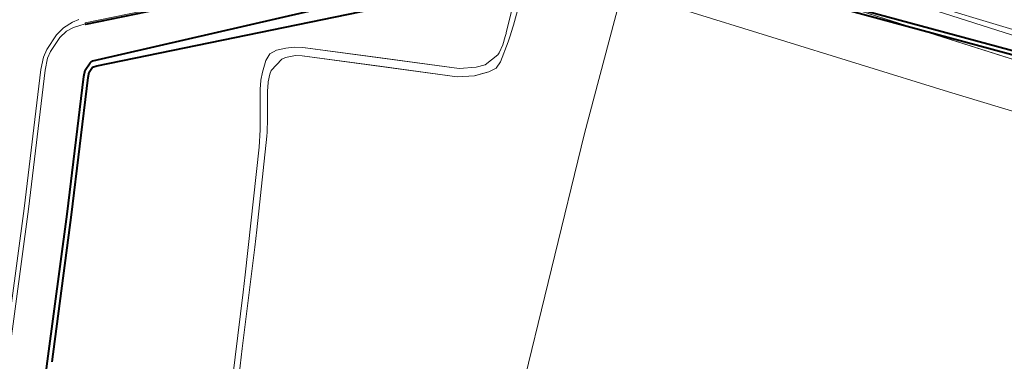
# Model space of a CAD drawing. Header units: metres. Extents: x 124576 to 133557, y 395865 to 402386.
# Tile 410 of 447: x 133074 to 133188, y 400702 to 400742. Entities that reach past the tile are written whole.
import ezdxf

# ---------------------------------------------------------------- set-up
doc = ezdxf.new("R2010")
doc.units = ezdxf.units.M
doc.header["$MEASUREMENT"] = 0
for name, color, linetype, lineweight, true_color in [('LG_AanduidingEisVoorzorgsmaatregel', 7, 'Continuous', 40, 0xf7284a), ('LG_Datatransport_Ziggo_BV', 3, 'Continuous', 13, 0x00ff00), ('LG_Gas_Hoge_Druk_Enexis_Netbeheer_BV', 7, 'Continuous', 13, 0xff9b00), ('LG_Hoog_Spanning', 1, 'Continuous', 13, 0xff0000), ('LG_Hoog_Spanning_Tennet_Tso', 1, 'Continuous', 13, 0xff0000), ('LG_Midden_Spanning_Enexis_Netbeheer_BV', 7, 'Continuous', 13, 0xd20000), ('LG_Riool_Vrij_Verval_Gemeente_Tilburg_Ruimtelijke_Uitvoering', 7, 'Continuous', 13, 0xca00a0)]:
    doc.layers.add(name, color=color, linetype=linetype, lineweight=lineweight, true_color=true_color)

msp = doc.modelspace()

# ---------------------------------------------------------------- linework, layer by layer
at = {"layer": 'LG_AanduidingEisVoorzorgsmaatregel', "flags": 128}
for points in [[(133078.03, 400702.27), (133080.27, 400719.19), (133080.27, 400719.19), (133082.17, 400734.99), (133082.3, 400735.6), (133082.67, 400736.15), (133083.17, 400736.32), (133145.15, 400749.07)], [(133062.18, 400582.8), (133077.53, 400702.34), (133079.77, 400719.25), (133079.77, 400719.25), (133081.68, 400735.08), (133081.83, 400735.8), (133082.4, 400736.65), (133082.5, 400736.74), (133082.72, 400736.89), (133132.4, 400748.34)], [(133166.48, 400744.06), (133281, 400713.08)], [(133166.59, 400743.51), (133281, 400712.56)]]:
    msp.add_lwpolyline(points, dxfattribs=at)
at = {"layer": 'LG_Datatransport_Ziggo_BV', "flags": 128}
for points in [[(132763.86, 400892.97), (132816.15, 400881.23), (132919.41, 400849.94), (132962.76, 400836.8), (133016.86, 400812.05), (133047.32, 400791.35), (133048.19, 400790.54), (133051.62, 400786.74), (133052.19, 400786.24), (133052.86, 400785.88), (133053.62, 400785.69), (133133.53, 400771.22), (133134.05, 400771.05), (133134.72, 400770.58), (133135.16, 400769.89), (133141.88, 400752.64), (133142.38, 400751.98), (133142.83, 400751.64), (133143.34, 400751.41), (133230.88, 400723.61), (133281, 400709.5)], [(132919.41, 400849.94), (132962.76, 400836.8), (133016.86, 400812.05), (133047.32, 400791.35), (133048.19, 400790.54), (133051.62, 400786.74), (133052.19, 400786.24), (133052.86, 400785.88), (133053.62, 400785.69), (133133.53, 400771.22), (133134.05, 400771.05), (133134.72, 400770.58), (133135.16, 400769.89), (133141.88, 400752.64), (133142.38, 400751.98), (133142.83, 400751.64), (133143.34, 400751.41), (133230.88, 400723.61), (133281, 400709.5)]]:
    msp.add_lwpolyline(points, dxfattribs=at)
at = {"layer": 'LG_Gas_Hoge_Druk_Enexis_Netbeheer_BV', "flags": 128}
msp.add_lwpolyline([(133281, 400705.73), (133229.2, 400718.81), (133181.12, 400733.33), (133140.48, 400745.93)], dxfattribs=at)
at = {"layer": 'LG_Hoog_Spanning', "flags": 128}
for points in [[(133129.63, 400751.09), (133081.86, 400741.26), (133081.86, 400741.26), (133081.86, 400741.26), (133081.86, 400741.26), (133081.86, 400741.26), (133081.86, 400741.26), (133081.85, 400741.26), (133081.85, 400741.26), (133081.85, 400741.26), (133081.85, 400741.26), (133081.85, 400741.25), (133081.85, 400741.25), (133081.85, 400741.25), (133081.89, 400741.06), (133081.89, 400741.05), (133081.89, 400741.05), (133081.89, 400741.05), (133081.9, 400741.05), (133081.9, 400741.05), (133081.9, 400741.05), (133081.9, 400741.05), (133081.9, 400741.05), (133081.9, 400741.05), (133081.9, 400741.05), (133081.9, 400741.05), (133081.91, 400741.05)], [(133081.91, 400741.05), (133129.67, 400750.88)]]:
    msp.add_lwpolyline(points, dxfattribs=at)
at = {"layer": 'LG_Hoog_Spanning_Tennet_Tso', "flags": 128}
for points in [[(133054.43, 400558.68), (133054.93, 400562.54), (133056.7, 400575.78), (133057.72, 400583.39), (133065.88, 400646.86), (133073.07, 400702.93), (133075.31, 400719.85), (133077.23, 400735.82), (133077.53, 400737.18), (133077.86, 400737.96), (133078.93, 400739.56), (133079.71, 400740.31), (133080.52, 400740.71), (133081.34, 400741), (133081.88, 400741.16), (133129.65, 400750.98), (133144.58, 400754.05), (133145.6, 400754.08), (133146.66, 400753.97), (133148.1, 400753.69), (133157.73, 400751.09), (133158.6, 400750.75), (133165.34, 400748.93)], [(133081.9, 400741.06), (133129.67, 400750.89), (133129.63, 400751.08), (133081.86, 400741.25), (133081.9, 400741.06)], [(133072.57, 400702.99), (133074.82, 400719.91), (133076.74, 400735.9), (133077.05, 400737.33), (133077.42, 400738.19), (133078.55, 400739.88), (133079.37, 400740.67), (133080.38, 400741.34), (133081.1, 400741.65)]]:
    msp.add_lwpolyline(points, dxfattribs=at)
at = {"layer": 'LG_Midden_Spanning_Enexis_Netbeheer_BV'}
for p, q in [((133130.24, 400740.04), (133130.26, 400740.12)), ((133130.8, 400740), (133130.8, 400740.03)), ((133102.05, 400734.62), (133102.05, 400734.67)), ((133102.88, 400734.4), (133102.89, 400734.46))]:
    msp.add_line(p, q, dxfattribs=at)
at = {"layer": 'LG_Midden_Spanning_Enexis_Netbeheer_BV', "flags": 128}
for points in [[(133041.53, 400805.23), (133041.42, 400803.58), (133041.4, 400803.25), (133040.88, 400795.71), (133041.39, 400794.72), (133041.7, 400794.51), (133044.42, 400792.78), (133045.6, 400792.26), (133051.65, 400790.58), (133053.91, 400789.82), (133056.3, 400789.33), (133077.92, 400784.91), (133085.57, 400783.65), (133098.87, 400781.46), (133125.54, 400777.08), (133127.75, 400776.71), (133136.39, 400775.29), (133138.1, 400774.02), (133143.22, 400763.48), (133147.99, 400753.65), (133149.67, 400752.22), (133150.06, 400752.1), (133152.35, 400751.38), (133230.37, 400726.5)], [(133041.53, 400805.23), (133041.42, 400803.58), (133041.4, 400803.25), (133040.88, 400795.71), (133041.39, 400794.72), (133041.7, 400794.51), (133044.42, 400792.78), (133045.6, 400792.26), (133051.65, 400790.58), (133053.91, 400789.82), (133056.3, 400789.33), (133077.92, 400784.91), (133085.57, 400783.65), (133098.87, 400781.46), (133125.54, 400777.08), (133127.75, 400776.71), (133136.39, 400775.29), (133138.1, 400774.02), (133143.22, 400763.48), (133147.99, 400753.65), (133149.67, 400752.22), (133150.06, 400752.1), (133152.35, 400751.38), (133230.37, 400726.5)], [(133230.37, 400726.5), (133152.35, 400751.38), (133150.06, 400752.1), (133149.67, 400752.22), (133147.99, 400753.65), (133143.22, 400763.48), (133138.1, 400774.02), (133136.39, 400775.29), (133127.75, 400776.71), (133125.54, 400777.08), (133098.87, 400781.46), (133085.57, 400783.65), (133077.92, 400784.91), (133056.3, 400789.33), (133053.91, 400789.82), (133051.65, 400790.58), (133045.6, 400792.26), (133044.42, 400792.78), (133041.7, 400794.51), (133041.39, 400794.72), (133040.88, 400795.71), (133041.4, 400803.25), (133041.42, 400803.58), (133041.53, 400805.23)], [(133230.37, 400726.5), (133152.35, 400751.38), (133150.06, 400752.1), (133149.67, 400752.22), (133147.99, 400753.65), (133143.22, 400763.48), (133138.1, 400774.02), (133136.39, 400775.29), (133127.75, 400776.71), (133125.54, 400777.08), (133098.87, 400781.46), (133085.57, 400783.65), (133077.92, 400784.91), (133056.3, 400789.33), (133053.91, 400789.82), (133051.65, 400790.58), (133045.6, 400792.26), (133044.42, 400792.78), (133041.7, 400794.51), (133041.39, 400794.72), (133040.88, 400795.71), (133041.4, 400803.25), (133041.42, 400803.58), (133041.53, 400805.23)], [(133230.37, 400726.5), (133152.35, 400751.38), (133150.06, 400752.1), (133149.67, 400752.22), (133147.99, 400753.65), (133143.22, 400763.48), (133138.1, 400774.02), (133136.39, 400775.29), (133127.75, 400776.71), (133125.54, 400777.08), (133098.87, 400781.46), (133085.57, 400783.65), (133077.92, 400784.91), (133056.3, 400789.33), (133053.91, 400789.82), (133051.65, 400790.58), (133045.6, 400792.26), (133044.42, 400792.78), (133041.7, 400794.51), (133041.39, 400794.72), (133040.88, 400795.71), (133041.4, 400803.25), (133041.42, 400803.58), (133041.53, 400805.23)], [(133230.37, 400726.5), (133152.35, 400751.38), (133150.06, 400752.1), (133149.67, 400752.22), (133147.99, 400753.65), (133143.22, 400763.48), (133138.1, 400774.02), (133136.39, 400775.29), (133127.75, 400776.71), (133125.54, 400777.08), (133098.87, 400781.46), (133085.57, 400783.65), (133077.92, 400784.91), (133056.3, 400789.33), (133053.91, 400789.82), (133051.65, 400790.58), (133045.6, 400792.26), (133044.42, 400792.78), (133041.7, 400794.51), (133041.39, 400794.72), (133040.88, 400795.71), (133041.4, 400803.25), (133041.42, 400803.58), (133041.53, 400805.23)], [(133230.37, 400726.5), (133152.35, 400751.38), (133150.06, 400752.1), (133149.67, 400752.22), (133147.99, 400753.65), (133143.22, 400763.48), (133138.1, 400774.02), (133136.39, 400775.29), (133127.75, 400776.71), (133125.54, 400777.08), (133098.87, 400781.46), (133085.57, 400783.65), (133077.92, 400784.91), (133056.3, 400789.33), (133053.91, 400789.82), (133051.65, 400790.58), (133045.6, 400792.26), (133044.42, 400792.78), (133041.7, 400794.51), (133041.39, 400794.72), (133040.88, 400795.71), (133041.4, 400803.25), (133041.42, 400803.58), (133041.53, 400805.23)], [(133230.37, 400726.5), (133152.35, 400751.38), (133150.06, 400752.1), (133149.67, 400752.22), (133147.99, 400753.65), (133143.22, 400763.48), (133138.1, 400774.02), (133136.39, 400775.29), (133127.75, 400776.71), (133125.54, 400777.08), (133098.87, 400781.46), (133085.57, 400783.65), (133077.92, 400784.91), (133056.3, 400789.33), (133053.91, 400789.82), (133051.65, 400790.58), (133045.6, 400792.26), (133044.42, 400792.78), (133041.7, 400794.51), (133041.39, 400794.72), (133040.88, 400795.71), (133041.4, 400803.25), (133041.42, 400803.58), (133041.53, 400805.23)], [(133052.86, 400785.88), (133053.62, 400785.69), (133084.74, 400780.1), (133087.69, 400779.57), (133090.05, 400779.14), (133124.68, 400772.83), (133133.53, 400771.22), (133135.16, 400769.89), (133137.92, 400762.91), (133138.79, 400760.67), (133141.77, 400752.9), (133143.34, 400751.41), (133149.37, 400749.5), (133151.66, 400748.77), (133230.88, 400723.61), (133281, 400709.5)], [(133124.68, 400772.83), (133133.53, 400771.22), (133135.16, 400769.89), (133137.92, 400762.91), (133138.79, 400760.67), (133141.77, 400752.9), (133143.34, 400751.41), (133149.37, 400749.5), (133151.66, 400748.77), (133230.88, 400723.61), (133281, 400709.5)], [(133143.3, 400765.59), (133143.23, 400765.17), (133143.2, 400764.99), (133143.14, 400764.6), (133143.11, 400764.02), (133143.12, 400763.84), (133143.22, 400763.48), (133147.99, 400753.65), (133149.67, 400752.22), (133150.06, 400752.1), (133152.35, 400751.38), (133230.37, 400726.5), (133232.67, 400725.8), (133252.99, 400720), (133258.62, 400718.39), (133261.02, 400717.71), (133270.16, 400715.09), (133271.46, 400714.72), (133272.75, 400714.35), (133274.68, 400713.8)], [(133143.3, 400765.59), (133143.23, 400765.17), (133143.2, 400764.99), (133143.14, 400764.6), (133143.11, 400764.02), (133143.12, 400763.84), (133143.22, 400763.48), (133147.99, 400753.65), (133149.67, 400752.22), (133150.06, 400752.1), (133152.35, 400751.38), (133230.37, 400726.5), (133232.67, 400725.8), (133252.99, 400720), (133258.62, 400718.39), (133261.02, 400717.71), (133270.16, 400715.09), (133271.46, 400714.72), (133272.75, 400714.35), (133274.68, 400713.8), (133277.53, 400712.99), (133278.52, 400712.71), (133281, 400712)], [(133143.3, 400765.59), (133143.23, 400765.17), (133143.2, 400764.99), (133143.14, 400764.6), (133143.11, 400764.02), (133143.12, 400763.84), (133143.22, 400763.48), (133147.99, 400753.65), (133149.67, 400752.22), (133150.06, 400752.1), (133152.35, 400751.38), (133230.37, 400726.5), (133232.67, 400725.8), (133252.99, 400720), (133258.62, 400718.39), (133261.02, 400717.71), (133270.16, 400715.09), (133271.46, 400714.72), (133272.75, 400714.35), (133274.68, 400713.8), (133277.53, 400712.99), (133278.52, 400712.71), (133281, 400712)], [(133143.3, 400765.59), (133143.23, 400765.17), (133143.2, 400764.99), (133143.14, 400764.6), (133143.11, 400764.02), (133143.12, 400763.84), (133143.22, 400763.48), (133147.99, 400753.65), (133149.67, 400752.22), (133150.06, 400752.1), (133152.35, 400751.38), (133230.37, 400726.5), (133232.67, 400725.8), (133252.99, 400720), (133258.62, 400718.39), (133261.02, 400717.71), (133270.16, 400715.09), (133271.46, 400714.72), (133272.75, 400714.35), (133274.68, 400713.8), (133277.53, 400712.99), (133278.52, 400712.71), (133281, 400712)], [(133258.62, 400718.39), (133252.99, 400720), (133232.67, 400725.8), (133230.37, 400726.5), (133152.35, 400751.38), (133150.06, 400752.1), (133149.67, 400752.22), (133147.99, 400753.65), (133143.22, 400763.48)], [(133130.26, 400740.12), (133132.32, 400748.56), (133132.56, 400749.53), (133132.8, 400750.5)], [(133130.8, 400740.03), (133131.09, 400740.99), (133131.92, 400744.15), (133133.24, 400749.13), (133133.49, 400750.1)], [(133097.52, 400690.03), (133100.02, 400710.28), (133100.25, 400712.26), (133101.85, 400726.98), (133101.96, 400728.97), (133101.98, 400733.64), (133102.05, 400734.62), (133102.05, 400734.67), (133102.25, 400735.6), (133102.62, 400736.92), (133103.07, 400737.7), (133103.86, 400738.1), (133104.91, 400738.34), (133105.88, 400738.48), (133106.87, 400738.44), (133124.83, 400736.02), (133126.79, 400736.15), (133127.83, 400736.43), (133129.28, 400737.57), (133129.43, 400737.83), (133129.85, 400738.73), (133130.15, 400739.68), (133130.24, 400740.04), (133130.26, 400740.12), (133132.32, 400748.56)], [(133097.52, 400690.03), (133100.02, 400710.28), (133100.25, 400712.26), (133101.85, 400726.98), (133101.96, 400728.97), (133101.98, 400733.64), (133102.05, 400734.62), (133102.05, 400734.67), (133102.25, 400735.6), (133102.62, 400736.92), (133103.07, 400737.7), (133103.86, 400738.1), (133104.91, 400738.34), (133105.88, 400738.48), (133106.87, 400738.44), (133124.83, 400736.02), (133126.79, 400736.15), (133127.83, 400736.43), (133129.28, 400737.57), (133129.43, 400737.83), (133129.85, 400738.73), (133130.15, 400739.68), (133130.24, 400740.04), (133130.26, 400740.12), (133132.32, 400748.56)], [(133097.52, 400690.03), (133100.02, 400710.28), (133100.25, 400712.26), (133101.85, 400726.98), (133101.96, 400728.97), (133101.98, 400733.64), (133102.05, 400734.62), (133102.05, 400734.67), (133102.25, 400735.6), (133102.62, 400736.92), (133103.07, 400737.7), (133103.86, 400738.1), (133104.91, 400738.34), (133105.88, 400738.48), (133106.87, 400738.44), (133124.83, 400736.02), (133126.79, 400736.15), (133127.83, 400736.43), (133129.28, 400737.57), (133129.43, 400737.83), (133129.85, 400738.73), (133130.15, 400739.68), (133130.24, 400740.04), (133130.26, 400740.12), (133132.32, 400748.56)], [(133132.32, 400748.56), (133130.26, 400740.12), (133130.24, 400740.04), (133130.15, 400739.68), (133129.85, 400738.73), (133129.43, 400737.83), (133129.28, 400737.57), (133127.83, 400736.43), (133126.79, 400736.15), (133124.83, 400736.02), (133106.87, 400738.44), (133105.88, 400738.48), (133104.91, 400738.34), (133103.86, 400738.1), (133103.07, 400737.7), (133102.62, 400736.92), (133102.25, 400735.6), (133102.05, 400734.67), (133102.05, 400734.62), (133101.98, 400733.64), (133101.96, 400728.97), (133101.85, 400726.98), (133100.25, 400712.26), (133100.02, 400710.28), (133097.52, 400690.03)], [(133099.66, 400701.82), (133099.9, 400703.8), (133101.35, 400715.46), (133101.58, 400717.44), (133102.72, 400728.23), (133102.77, 400728.69), (133102.82, 400730.22), (133102.81, 400733.39), (133102.88, 400734.39), (133102.88, 400734.4), (133102.89, 400734.46), (133103.09, 400735.35), (133103.23, 400735.79), (133104.46, 400737.1), (133104.87, 400737.26), (133106.02, 400737.5), (133106.8, 400737.47), (133124.63, 400735.05), (133126.59, 400735.17), (133128.26, 400735.61), (133129.11, 400736.06), (133129.59, 400736.79), (133130.47, 400739.09), (133130.8, 400740), (133130.8, 400740.03), (133131.09, 400740.99), (133131.92, 400744.15)], [(133099.66, 400701.82), (133099.9, 400703.8), (133101.35, 400715.46), (133101.58, 400717.44), (133102.72, 400728.23), (133102.77, 400728.69), (133102.82, 400730.22), (133102.81, 400733.39), (133102.88, 400734.39), (133102.88, 400734.4), (133102.89, 400734.46), (133103.09, 400735.35), (133103.23, 400735.79), (133104.46, 400737.1), (133104.87, 400737.26), (133106.02, 400737.5), (133106.8, 400737.47), (133124.63, 400735.05), (133126.59, 400735.17), (133128.26, 400735.61), (133129.11, 400736.06), (133129.59, 400736.79), (133130.47, 400739.09), (133130.8, 400740), (133130.8, 400740.03), (133131.09, 400740.99), (133131.92, 400744.15)], [(133131.92, 400744.15), (133131.09, 400740.99), (133130.8, 400740.03), (133130.8, 400740), (133130.47, 400739.09), (133129.59, 400736.79), (133129.11, 400736.06), (133128.26, 400735.61), (133126.59, 400735.17), (133124.63, 400735.05), (133106.8, 400737.47), (133106.02, 400737.5), (133104.87, 400737.26), (133104.46, 400737.1), (133103.23, 400735.79), (133103.09, 400735.35), (133102.89, 400734.46), (133102.88, 400734.4), (133102.88, 400734.39), (133102.81, 400733.39), (133102.82, 400730.22), (133102.77, 400728.69), (133102.72, 400728.23), (133101.58, 400717.44), (133101.35, 400715.46), (133099.9, 400703.8), (133099.66, 400701.82)], [(133099.66, 400701.82), (133099.9, 400703.8), (133101.35, 400715.46), (133101.58, 400717.44), (133102.72, 400728.23), (133102.77, 400728.69), (133102.82, 400730.22), (133102.81, 400733.39), (133102.88, 400734.39), (133102.88, 400734.4), (133102.89, 400734.46), (133103.09, 400735.35), (133103.23, 400735.79), (133104.46, 400737.1), (133104.87, 400737.26), (133106.02, 400737.5), (133106.8, 400737.47), (133124.63, 400735.05), (133126.59, 400735.17), (133128.26, 400735.61), (133129.11, 400736.06), (133129.59, 400736.79), (133130.47, 400739.09), (133130.8, 400740), (133130.8, 400740.03), (133131.09, 400740.99), (133131.92, 400744.15)], [(133130.24, 400740.04), (133130.15, 400739.68), (133129.85, 400738.73), (133129.43, 400737.83), (133129.28, 400737.57), (133127.83, 400736.43), (133126.79, 400736.15), (133124.83, 400736.02), (133115.85, 400737.23), (133106.87, 400738.44), (133105.88, 400738.48), (133104.91, 400738.34), (133103.86, 400738.1), (133103.07, 400737.7), (133102.62, 400736.92), (133102.25, 400735.6), (133102.05, 400734.67)], [(133130.24, 400740.04), (133130.15, 400739.68), (133129.85, 400738.73), (133129.43, 400737.83), (133129.28, 400737.57), (133127.83, 400736.43), (133126.79, 400736.15), (133124.83, 400736.02), (133115.85, 400737.23), (133106.87, 400738.44), (133105.88, 400738.48), (133104.91, 400738.34), (133103.86, 400738.1), (133103.07, 400737.7), (133102.62, 400736.92), (133102.25, 400735.6), (133102.05, 400734.67)], [(133130.24, 400740.04), (133130.15, 400739.68), (133129.85, 400738.73), (133129.43, 400737.83), (133129.28, 400737.57), (133127.83, 400736.43), (133126.79, 400736.15), (133124.83, 400736.02), (133115.85, 400737.23), (133106.87, 400738.44), (133105.88, 400738.48), (133104.91, 400738.34), (133103.86, 400738.1), (133103.07, 400737.7), (133102.62, 400736.92), (133102.25, 400735.6), (133102.05, 400734.67)], [(133130.24, 400740.04), (133130.15, 400739.68), (133129.85, 400738.73), (133129.43, 400737.83), (133129.28, 400737.57), (133127.83, 400736.43), (133126.79, 400736.15), (133124.83, 400736.02), (133115.85, 400737.23), (133106.87, 400738.44), (133105.88, 400738.48), (133104.91, 400738.34), (133103.86, 400738.1), (133103.07, 400737.7), (133102.62, 400736.92), (133102.25, 400735.6), (133102.05, 400734.67)], [(133130.24, 400740.04), (133130.15, 400739.68), (133129.85, 400738.73), (133129.43, 400737.83), (133129.28, 400737.57), (133127.83, 400736.43), (133126.79, 400736.15), (133124.83, 400736.02), (133115.85, 400737.23), (133106.87, 400738.44), (133105.88, 400738.48), (133104.91, 400738.34), (133103.86, 400738.1), (133103.07, 400737.7), (133102.62, 400736.92), (133102.25, 400735.6), (133102.05, 400734.67)], [(133130.24, 400740.04), (133130.15, 400739.68), (133129.85, 400738.73), (133129.43, 400737.83), (133129.28, 400737.57), (133127.83, 400736.43), (133126.79, 400736.15), (133124.83, 400736.02), (133115.85, 400737.23), (133106.87, 400738.44), (133105.88, 400738.48), (133104.91, 400738.34), (133103.86, 400738.1), (133103.07, 400737.7), (133102.62, 400736.92), (133102.25, 400735.6), (133102.05, 400734.67)], [(133130.24, 400740.04), (133130.15, 400739.68), (133129.85, 400738.73), (133129.43, 400737.83), (133129.28, 400737.57), (133127.83, 400736.43), (133126.79, 400736.15), (133124.83, 400736.02), (133115.85, 400737.23), (133106.87, 400738.44), (133105.88, 400738.48), (133104.91, 400738.34), (133103.86, 400738.1), (133103.07, 400737.7), (133102.62, 400736.92), (133102.25, 400735.6), (133102.05, 400734.67)], [(133130.24, 400740.04), (133130.15, 400739.68), (133129.85, 400738.73), (133129.43, 400737.83), (133129.28, 400737.57), (133127.83, 400736.43), (133126.79, 400736.15), (133124.83, 400736.02), (133115.85, 400737.23), (133106.87, 400738.44), (133105.88, 400738.48), (133104.91, 400738.34), (133103.86, 400738.1), (133103.07, 400737.7), (133102.62, 400736.92), (133102.25, 400735.6), (133102.05, 400734.67)], [(133102.05, 400734.67), (133102.25, 400735.6), (133102.62, 400736.92), (133103.07, 400737.7), (133103.86, 400738.1), (133104.91, 400738.34), (133105.88, 400738.48), (133106.87, 400738.44), (133124.83, 400736.02), (133126.79, 400736.15), (133127.83, 400736.43), (133129.28, 400737.57), (133129.43, 400737.83), (133129.85, 400738.73), (133130.15, 400739.68), (133130.24, 400740.04)], [(133130.8, 400740), (133130.47, 400739.09), (133129.59, 400736.79), (133129.11, 400736.06), (133128.26, 400735.61), (133127.54, 400735.42), (133126.59, 400735.17), (133124.63, 400735.05), (133115.72, 400736.26), (133106.8, 400737.47), (133106.02, 400737.5), (133104.87, 400737.26), (133104.46, 400737.1), (133103.23, 400735.79), (133103.09, 400735.35), (133102.89, 400734.46)], [(133130.8, 400740), (133130.47, 400739.09), (133129.59, 400736.79), (133129.11, 400736.06), (133128.26, 400735.61), (133127.54, 400735.42), (133126.59, 400735.17), (133124.63, 400735.05), (133115.72, 400736.26), (133106.8, 400737.47), (133106.02, 400737.5), (133104.87, 400737.26), (133104.46, 400737.1), (133103.23, 400735.79), (133103.09, 400735.35), (133102.89, 400734.46)], [(133130.8, 400740), (133130.47, 400739.09), (133129.59, 400736.79), (133129.11, 400736.06), (133128.26, 400735.61), (133127.54, 400735.42), (133126.59, 400735.17), (133124.63, 400735.05), (133115.72, 400736.26), (133106.8, 400737.47), (133106.02, 400737.5), (133104.87, 400737.26), (133104.46, 400737.1), (133103.23, 400735.79), (133103.09, 400735.35), (133102.89, 400734.46)], [(133130.8, 400740), (133130.47, 400739.09), (133129.59, 400736.79), (133129.11, 400736.06), (133128.26, 400735.61), (133127.54, 400735.42), (133126.59, 400735.17), (133124.63, 400735.05), (133115.72, 400736.26), (133106.8, 400737.47), (133106.02, 400737.5), (133104.87, 400737.26), (133104.46, 400737.1), (133103.23, 400735.79), (133103.09, 400735.35), (133102.89, 400734.46)], [(133130.8, 400740), (133130.47, 400739.09), (133129.59, 400736.79), (133129.11, 400736.06), (133128.26, 400735.61), (133127.54, 400735.42), (133126.59, 400735.17), (133124.63, 400735.05), (133115.72, 400736.26), (133106.8, 400737.47), (133106.02, 400737.5), (133104.87, 400737.26), (133104.46, 400737.1), (133103.23, 400735.79), (133103.09, 400735.35), (133102.89, 400734.46)], [(133130.8, 400740), (133130.47, 400739.09), (133129.59, 400736.79), (133129.11, 400736.06), (133128.26, 400735.61), (133127.54, 400735.42), (133126.59, 400735.17), (133124.63, 400735.05), (133115.72, 400736.26), (133106.8, 400737.47), (133106.02, 400737.5), (133104.87, 400737.26), (133104.46, 400737.1), (133103.23, 400735.79), (133103.09, 400735.35), (133102.89, 400734.46)], [(133130.8, 400740), (133130.47, 400739.09), (133129.59, 400736.79), (133129.11, 400736.06), (133128.26, 400735.61), (133127.54, 400735.42), (133126.59, 400735.17), (133124.63, 400735.05), (133115.72, 400736.26), (133106.8, 400737.47), (133106.02, 400737.5), (133104.87, 400737.26), (133104.46, 400737.1), (133103.23, 400735.79), (133103.09, 400735.35), (133102.89, 400734.46)], [(133130.8, 400740), (133130.47, 400739.09), (133129.59, 400736.79), (133129.11, 400736.06), (133128.26, 400735.61), (133127.54, 400735.42), (133126.59, 400735.17), (133124.63, 400735.05), (133115.72, 400736.26), (133106.8, 400737.47), (133106.02, 400737.5), (133104.87, 400737.26), (133104.46, 400737.1), (133103.23, 400735.79), (133103.09, 400735.35), (133102.89, 400734.46)], [(133102.89, 400734.46), (133103.09, 400735.35), (133103.23, 400735.79), (133104.46, 400737.1), (133104.87, 400737.26), (133106.02, 400737.5), (133106.8, 400737.47), (133124.63, 400735.05), (133126.59, 400735.17), (133128.26, 400735.61), (133129.11, 400736.06), (133129.59, 400736.79), (133130.47, 400739.09), (133130.8, 400740)], [(133080.59, 400562.35), (133081.77, 400570.67), (133082.04, 400572.65), (133086.69, 400606.97), (133086.95, 400608.95), (133092.04, 400648.02), (133092.3, 400650), (133096.09, 400678.42), (133096.34, 400680.4), (133097.52, 400690.03), (133100.02, 400710.28), (133100.25, 400712.26), (133101.85, 400726.98), (133101.96, 400728.97), (133101.98, 400733.64), (133102.05, 400734.62)], [(133081.28, 400562.44), (133087.45, 400607.08), (133087.72, 400609.06), (133092.92, 400648.56), (133096.95, 400679.07), (133099.66, 400701.82), (133099.9, 400703.8), (133101.35, 400715.46), (133101.58, 400717.44), (133102.72, 400728.23), (133102.77, 400728.69), (133102.82, 400730.22), (133102.81, 400733.39), (133102.88, 400734.39), (133102.88, 400734.4)]]:
    msp.add_lwpolyline(points, dxfattribs=at)
at = {"layer": 'LG_Riool_Vrij_Verval_Gemeente_Tilburg_Ruimtelijke_Uitvoering'}
msp.add_line((133233.43, 400726.97), (133156.93, 400750.02), dxfattribs=at)
at = {"layer": 'LG_Riool_Vrij_Verval_Gemeente_Tilburg_Ruimtelijke_Uitvoering', "flags": 128}
msp.add_lwpolyline([(133181.69, 400855.34), (133164.94, 400816.93), (133149.98, 400767.74), (133144.99, 400750.25), (133139.24, 400728.55), (133131.67, 400697.39), (133125.64, 400669.11), (133119.28, 400636.89), (133112.62, 400602.25), (133105.58, 400565.85)], dxfattribs=at)

doc.saveas('drawing.dxf')
